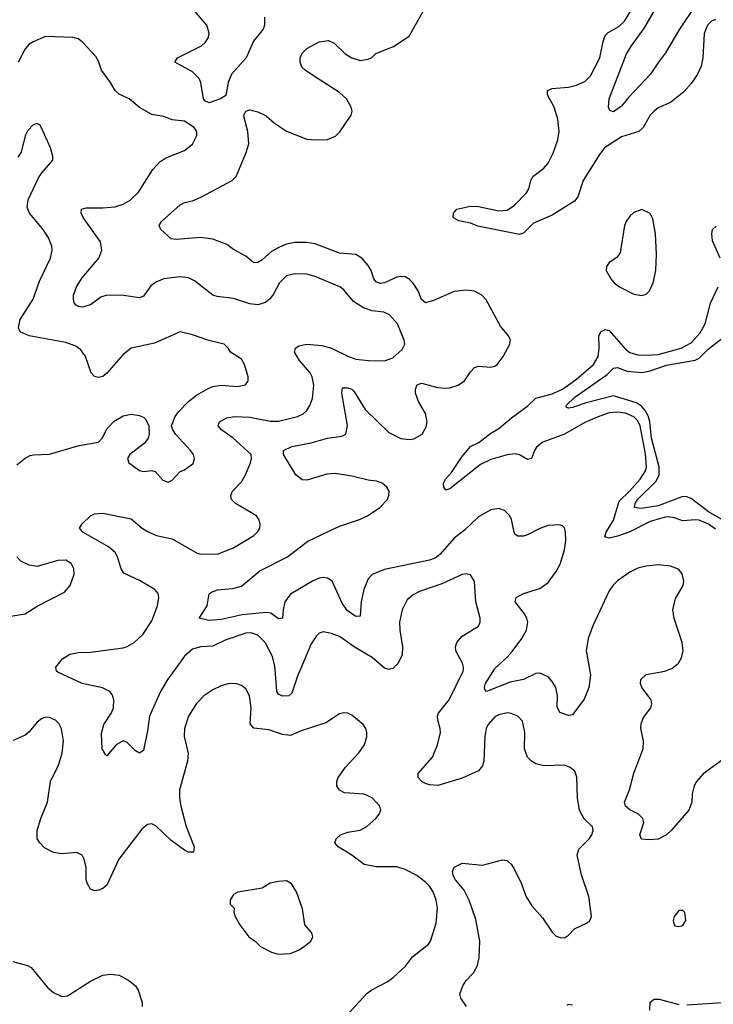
# Model space of a CAD drawing. Header units: inches. Extents: x 1771504 to 1971212, y 471788 to 643615.
# Tile 433 of 587: x 1835224 to 1838619, y 618360 to 623177. Entities that reach past the tile are written whole.
import ezdxf

# ---------------------------------------------------------------- set-up
doc = ezdxf.new("R2010")
doc.units = ezdxf.units.IN
doc.header["$MEASUREMENT"] = 0
doc.layers.add('B8631', color=7, linetype='Continuous')
doc.layers.add('B8632', color=7, linetype='Continuous')

msp = doc.modelspace()

# ---------------------------------------------------------------- linework, layer by layer
at = {"layer": 'B8631', "color": 5}
for points, elevation in [([(1835984.4, 620000), (1835949.2, 619950.8), (1835912.3, 619890), (1835858.9, 619770), (1835850, 619699), (1835830, 619602.7), (1835810, 619589.6), (1835790, 619600.5), (1835750, 619641.6), (1835730, 619649.6), (1835695.5, 619630), (1835650, 619575.3), (1835643.2, 619583.2), (1835628.2, 619610), (1835624.4, 619684.4), (1835635.3, 619730), (1835673.7, 619786.3), (1835683.8, 619810), (1835685.3, 619850), (1835676, 619876), (1835665.6, 619890), (1835629.1, 619909.1), (1835530, 619929), (1835410, 619985.1), (1835403.7, 619990), (1835402.2, 620000)], 440), ([(1836598.1, 620000), (1836585.5, 619970), (1836556.8, 619883.2), (1836540.7, 619870), (1836510, 619867.6), (1836490, 619876.9), (1836482.9, 619890), (1836473.8, 620000)], 440), ([(1837036.5, 620000), (1837030, 619998.3), (1837025.2, 620000)], 440), ([(1837411.1, 618350), (1837382.7, 618390), (1837379.1, 618410), (1837393.5, 618450), (1837410, 618477.6), (1837445.8, 618514.2), (1837465.1, 618550), (1837472.6, 618590), (1837475.6, 618670), (1837456, 618776), (1837424.5, 618870), (1837399.6, 618919.6), (1837357.3, 618970), (1837346.2, 618990), (1837342.4, 619010), (1837350, 619030.8), (1837390, 619050.7), (1837490, 619041.3), (1837587.5, 619067.5), (1837610, 619064), (1837630, 619046.8), (1837643.9, 619023.9), (1837680.3, 618950), (1837701.3, 618890), (1837730, 618842), (1837783, 618783), (1837830, 618714), (1837850, 618694), (1837870, 618686.8), (1837890, 618686), (1837910, 618698), (1837939, 618730), (1838001.5, 618758.5), (1838014, 618770), (1838022.7, 618790), (1838010, 618888), (1837974, 618994), (1837952.3, 619090), (1837960.9, 619119.1), (1838011.1, 619170), (1838024.4, 619190), (1838030.9, 619210), (1838028.5, 619228.5), (1837987.2, 619267.2), (1837963.8, 619310), (1837953.6, 619370), (1837951.5, 619471.5), (1837940.5, 619500.5), (1837918.6, 619518.6), (1837890, 619529.6), (1837790, 619526.8), (1837750, 619537.4), (1837729.8, 619550), (1837709.8, 619570), (1837694.2, 619610), (1837696.8, 619690), (1837685.1, 619745.1), (1837662, 619770), (1837630, 619782.8), (1837610, 619786), (1837570, 619777), (1837550, 619766.8), (1837517.1, 619730), (1837507.2, 619710), (1837500.2, 619670), (1837495.8, 619550), (1837490, 619527.3), (1837470, 619502.7), (1837390, 619466.2), (1837270, 619430.8), (1837230, 619434), (1837210, 619440.3), (1837191.6, 619450), (1837174.3, 619470), (1837174.7, 619490), (1837244.2, 619570), (1837269.8, 619630), (1837283.7, 619690), (1837282.9, 619710), (1837270.6, 619750), (1837269.1, 619770), (1837274.5, 619785.5), (1837326.2, 619850), (1837395, 619990), (1837395.6, 620000)], 440), ([(1838013, 620000), (1838018.5, 619970), (1838010.3, 619910.3), (1837987.5, 619852.5), (1837930, 619776.9), (1837910, 619774), (1837868.3, 619788.3), (1837855.3, 619815.3), (1837856.8, 619870), (1837848.1, 619910), (1837830, 619940.4), (1837810, 619962), (1837770, 619980.7), (1837750, 619979), (1837690.1, 619949.9), (1837624.1, 619935.9), (1837508.7, 619890), (1837500.4, 619900.4), (1837499.1, 619910), (1837504.8, 619930), (1837547.8, 620000)], 420), ([(1838664, 619556), (1838570, 619488), (1838536.8, 619450), (1838525.5, 619430), (1838515.2, 619390), (1838513.8, 619350), (1838499.2, 619310), (1838413.6, 619210), (1838390.7, 619189.3), (1838350, 619169), (1838304.5, 619164.5), (1838267.7, 619167.7), (1838259.1, 619190), (1838278.7, 619250), (1838274.8, 619270), (1838253.6, 619290), (1838210, 619311.1), (1838189.7, 619330), (1838185.1, 619350), (1838208.5, 619410), (1838230, 619490.7), (1838275.1, 619610), (1838277.3, 619650), (1838264.2, 619710), (1838265.4, 619734.6), (1838277.3, 619762.7), (1838313.5, 619810), (1838318.5, 619830), (1838314.2, 619850), (1838269.8, 619910), (1838262.2, 619930), (1838264.8, 619950), (1838290, 619973.1), (1838381.2, 619990), (1838406.1, 620000)], 420), ([(1836829, 618310), (1836924.9, 618415.1), (1836948.2, 618431.8), (1837022.7, 618470), (1837050, 618490.4), (1837113.1, 618546.9), (1837147.2, 618592.8), (1837224.9, 618655.1), (1837234.7, 618670), (1837263.1, 618756.9), (1837268.7, 618830), (1837262.8, 618870), (1837247.7, 618910), (1837230, 618937.7), (1837210, 618958.7), (1837167.8, 618990), (1837110, 619019.3), (1837070, 619033.1), (1836970, 619033.3), (1836910, 619044.2), (1836850, 619089.7), (1836782.7, 619130), (1836766, 619150), (1836772.3, 619170), (1836794, 619190), (1836830, 619203.1), (1836890, 619212.4), (1836922.7, 619230), (1836966.6, 619270), (1836983.7, 619290), (1836992, 619310), (1836986, 619330), (1836950, 619371.2), (1836910, 619388.3), (1836814.3, 619394.3), (1836788.8, 619408.8), (1836775.6, 619430), (1836775.6, 619450), (1836783.6, 619470), (1836819.5, 619520.5), (1836883.7, 619590), (1836912, 619630), (1836923.7, 619670), (1836923.7, 619690), (1836918, 619710), (1836905.2, 619730), (1836850, 619775.1), (1836830, 619784.5), (1836810, 619787), (1836790, 619780.9), (1836721.8, 619738.2), (1836602, 619698), (1836550, 619675.3), (1836510, 619679.9), (1836443, 619703), (1836370.6, 619710.6), (1836352.4, 619732.4), (1836356.8, 619810), (1836348, 619870), (1836330, 619903.7), (1836310, 619919.5), (1836287.5, 619927.5), (1836250, 619929.6), (1836210, 619918), (1836170, 619898.7), (1836126, 619870), (1836090, 619832), (1836050.7, 619770.7), (1836030.2, 619710), (1836029.1, 619670), (1836049.1, 619589.1), (1836044.5, 619550), (1836005.8, 619410), (1836005.6, 619370), (1836012.1, 619330), (1836039.3, 619230), (1836078.7, 619130), (1836074.6, 619105.4), (1836050, 619105.1), (1836030, 619115.1), (1835963.7, 619163.7), (1835890, 619233.3), (1835870, 619242.6), (1835850, 619240.5), (1835822, 619218), (1835709.1, 619070), (1835650, 618942.7), (1835630, 618926.6), (1835610, 618918), (1835590, 618916), (1835570, 618924), (1835556, 618950), (1835549.4, 618970), (1835549.5, 619030), (1835539.5, 619070), (1835529, 619090), (1835503.7, 619103.7), (1835430, 619096.3), (1835390, 619102.6), (1835345.9, 619125.9), (1835323, 619150), (1835309.7, 619170), (1835308.8, 619211.2), (1835327.1, 619270), (1835360.4, 619350), (1835374.2, 619450), (1835413.7, 619530), (1835431.8, 619588.2), (1835438.8, 619650), (1835428.8, 619708.8), (1835414.7, 619734.7), (1835399.5, 619750), (1835370, 619763.5), (1835350, 619764.4), (1835330, 619756.4), (1835310, 619740.4), (1835270, 619693.3), (1835250, 619677.8), (1835191.3, 619651.3)], 460), ([(1835190, 618570.6), (1835262, 618550), (1835280.5, 618540.5), (1835361.7, 618441.7), (1835390, 618418.8), (1835430, 618398.8), (1835457.5, 618402.5), (1835570, 618473.4), (1835630, 618503.8), (1835670, 618508), (1835710, 618503), (1835757.3, 618477.3), (1835790, 618450.8), (1835804, 618430), (1835823.8, 618370), (1835823.7, 618350)], 460), ([(1838308, 618332), (1838309.7, 618370.3), (1838330, 618384.9), (1838354.5, 618385.5), (1838450, 618359.5)], 420), ([(1838490, 618358.3), (1838689.7, 618370.3)], 420), ([(1837904.8, 618355.2), (1837910, 618361), (1837930, 618358)], 420)]:
    msp.add_lwpolyline(points, dxfattribs=dict(at, elevation=elevation))
for points, elevation in [([(1836530, 618964), (1836490, 618961.2), (1836450, 618953.2), (1836410, 618929), (1836291.6, 618908.4), (1836270, 618898), (1836254, 618870), (1836254, 618850), (1836274, 618830), (1836272, 618810), (1836278, 618790), (1836301, 618750), (1836346, 618690), (1836376, 618670), (1836403, 618643), (1836455.9, 618615.9), (1836490, 618606), (1836550, 618608.2), (1836592.7, 618627.3), (1836625.2, 618650), (1836649.2, 618670), (1836659.3, 618690), (1836653.2, 618710), (1836619.3, 618750), (1836607.5, 618827.5), (1836578.4, 618910), (1836554, 618950)], 480), ([(1838470, 618819), (1838450, 618819), (1838427.3, 618790), (1838422.8, 618770), (1838426.8, 618750), (1838430, 618744.7), (1838450, 618741), (1838470, 618746), (1838484, 618770), (1838479, 618810)], 440)]:
    msp.add_lwpolyline(points, close=True, dxfattribs=dict(at, elevation=elevation))
at = {"layer": 'B8632', "color": 5}
for points, elevation in [([(1838630, 623178.5), (1838610.4, 623170), (1838590, 623149.7), (1838573.7, 623110), (1838568.1, 622990), (1838559.3, 622950), (1838541.6, 622910), (1838512.8, 622867.2), (1838475.2, 622824.8), (1838410, 622772.5), (1838350, 622746.2), (1838329.1, 622730), (1838309.3, 622710), (1838275.8, 622650), (1838254.9, 622630), (1838170, 622604.6), (1838087.1, 622550), (1838061.6, 622518.4), (1837981.6, 622390), (1837955.8, 622310), (1837938.9, 622290), (1837830, 622220.9), (1837738.6, 622181.4), (1837690, 622132.4), (1837670, 622126), (1837467, 622167), (1837430, 622182.4), (1837373.6, 622193.6), (1837350, 622206.6), (1837346, 622210), (1837346.6, 622230), (1837364, 622250), (1837430, 622264.6), (1837470, 622263.8), (1837570, 622242.8), (1837610, 622245.1), (1837646, 622270), (1837704.4, 622330), (1837716.4, 622350), (1837726, 622390), (1837735.8, 622410), (1837790, 622451.3), (1837810, 622475.6), (1837835.1, 622524.9), (1837858.7, 622590), (1837864.2, 622630), (1837858.3, 622690), (1837840.4, 622750), (1837807.3, 622810), (1837807.1, 622830), (1837830, 622840.6), (1837910, 622847.7), (1837950, 622856.1), (1837990, 622875), (1838017.6, 622902.4), (1838063.4, 622990), (1838079.3, 623070), (1838090, 623099.1), (1838105.1, 623114.9), (1838156.5, 623143.5), (1838184.5, 623170), (1838269.2, 623310)], 380), ([(1837547.8, 620000), (1837550, 620003.7), (1837610, 620058), (1837634, 620086), (1837682.5, 620150), (1837704.1, 620190), (1837710.8, 620230), (1837705.6, 620250), (1837695.5, 620270), (1837649.8, 620330), (1837654, 620350), (1837689.5, 620370), (1837770, 620394.2), (1837810, 620424.7), (1837850, 620477.3), (1837870, 620513.7), (1837890, 620583.8), (1837897.5, 620630), (1837896.2, 620670), (1837890.8, 620690.8), (1837880.5, 620700.5), (1837865.7, 620705.7), (1837810, 620702), (1837770, 620688.2), (1837710, 620657.6), (1837690, 620650.6), (1837662.9, 620650), (1837650, 620658.9), (1837644.2, 620670), (1837631.8, 620731.8), (1837623.1, 620750), (1837596.5, 620776.5), (1837570, 620786), (1837530, 620779.3), (1837470, 620744.8), (1837400.4, 620679.6), (1837350, 620640.5), (1837279.7, 620560.3), (1837257.2, 620542.8), (1837230, 620533.5), (1837010, 620488.3), (1836950, 620462.5), (1836930, 620441.7), (1836907.9, 620390), (1836894.7, 620330), (1836890, 620259.5), (1836870, 620257.2), (1836827.3, 620287.3), (1836802.2, 620322.2), (1836753.3, 620430), (1836730, 620445.2), (1836710, 620447.9), (1836690, 620444.7), (1836657.2, 620430), (1836550, 620366.8), (1836522.3, 620330), (1836512.8, 620290), (1836510, 620249.4), (1836490, 620245.4), (1836453.6, 620273.6), (1836430, 620277.9), (1836313.5, 620266.5), (1836210, 620242.4), (1836150, 620237.6), (1836102.7, 620250), (1836141.3, 620310), (1836151.7, 620368.3), (1836162.7, 620377.3), (1836192.1, 620387.9), (1836265.6, 620394.4), (1836310, 620406.7), (1836399.4, 620480.6), (1836534.5, 620550), (1836633.5, 620626.5), (1836790, 620699.3), (1836887.8, 620732.2), (1836926.6, 620750), (1836986.3, 620790), (1837023.5, 620830), (1837031, 620850), (1837031.9, 620870), (1837021.5, 620890), (1836998, 620910), (1836970, 620919.8), (1836930, 620923.7), (1836850, 620943.4), (1836770, 620956.6), (1836726.6, 620953.4), (1836630, 620924.1), (1836606.6, 620926.6), (1836575.1, 620950), (1836515.8, 621050), (1836515.6, 621070), (1836556, 621090), (1836650, 621107.8), (1836730, 621130.2), (1836800.4, 621139.6), (1836819.6, 621150), (1836828.8, 621191.2), (1836800.3, 621350), (1836804.4, 621375.6), (1836830, 621376.9), (1836850, 621369.1), (1836860, 621360), (1836914.6, 621270), (1837030, 621158.3), (1837090, 621128.4), (1837130, 621123.4), (1837152.7, 621127.3), (1837193.5, 621150), (1837214, 621186), (1837218.1, 621210), (1837210.9, 621250), (1837176, 621310), (1837161.6, 621350), (1837160.8, 621370), (1837169, 621391), (1837190, 621398.5), (1837270, 621377.6), (1837305.4, 621374.6), (1837330, 621376.6), (1837371, 621389), (1837401.5, 621410), (1837430, 621454), (1837450, 621475.3), (1837470, 621482.6), (1837530, 621477), (1837550, 621482), (1837560.7, 621490), (1837591.1, 621530), (1837622.9, 621590), (1837627, 621610), (1837616.2, 621630), (1837577.5, 621677.5), (1837507, 621807), (1837486.3, 621830), (1837450, 621849.8), (1837410, 621853.8), (1837350, 621847), (1837250, 621803), (1837210, 621792.1), (1837190, 621808), (1837174.2, 621850), (1837150, 621888.3), (1837130, 621907.6), (1837110, 621918.9), (1837090, 621921.6), (1837070, 621917.1), (1837010, 621889.1), (1836990, 621886.6), (1836970, 621892.6), (1836957.8, 621910), (1836944.6, 621950), (1836930, 621975.1), (1836898.2, 622010), (1836870, 622028.2), (1836790, 622035), (1836670, 622080.2), (1836627, 622087), (1836570, 622087.2), (1836530, 622079.5), (1836495, 622065), (1836456.8, 622043.2), (1836410, 622001.7), (1836390, 621989.7), (1836370, 621988.2), (1836330, 622020.7), (1836270, 622053.3), (1836237.3, 622077.3), (1836170, 622103), (1836110, 622112.4), (1835990, 622101.4), (1835965.5, 622105.5), (1835914.5, 622150), (1835907, 622170), (1835917.6, 622190), (1836010, 622272.2), (1836030, 622282.3), (1836070, 622290.2), (1836110, 622309.2), (1836264.5, 622390), (1836282.9, 622410), (1836333, 622527), (1836345, 622570), (1836339.8, 622630), (1836322, 622698), (1836320.9, 622710), (1836330, 622730.3), (1836350, 622736.1), (1836390, 622726.5), (1836430, 622706.3), (1836471, 622671), (1836530, 622631.8), (1836630, 622593.4), (1836671.2, 622588.8), (1836730, 622591.6), (1836770, 622607), (1836791.7, 622628.3), (1836846.4, 622710), (1836850.7, 622730), (1836847.1, 622750), (1836824, 622790), (1836790, 622821.2), (1836661.7, 622901.7), (1836620.5, 622930), (1836605.6, 622945.6), (1836596, 622970), (1836596.4, 622990), (1836606, 623014), (1836630, 623036.5), (1836690, 623068.9), (1836736, 623076), (1836763.1, 623063.1), (1836816.3, 623010), (1836850, 622990.4), (1836890, 622977.6), (1836930, 622984.4), (1836947.5, 622992.5), (1836967.7, 623012.3), (1837053.5, 623046.5), (1837130, 623096.3), (1837210, 623239.1)], 420), ([(1836422.7, 623190), (1836422, 623150), (1836415.6, 623130), (1836368.7, 623071.3), (1836332.2, 622990), (1836261.3, 622910), (1836244.9, 622870), (1836233.1, 622806.9), (1836207.3, 622790), (1836150.8, 622770), (1836130, 622780.5), (1836123.5, 622790), (1836109.8, 622870), (1836102, 622890), (1836070, 622922.3), (1835984, 622970), (1835996, 622990), (1836113.6, 623050), (1836133.2, 623066.8), (1836148.2, 623090), (1836150.9, 623110.9), (1836140.5, 623150), (1836036.9, 623270)], 420), ([(1838530, 623245), (1838453.4, 623130), (1838385.5, 623014.5), (1838350.2, 622970), (1838311.4, 622910), (1838203.9, 622796.1), (1838170, 622753.6), (1838130, 622726.6), (1838112.3, 622732.3), (1838106.6, 622750), (1838108.7, 622790), (1838195, 623010), (1838218.7, 623050), (1838282.8, 623137.2), (1838336.7, 623230)], 360), ([(1835402.2, 620000), (1835400.7, 620010), (1835433.3, 620050), (1835470, 620072.6), (1835510, 620081.3), (1835570, 620082.9), (1835730, 620104.5), (1835750, 620110.2), (1835784.7, 620130), (1835827.4, 620170), (1835870, 620236.4), (1835898.7, 620310), (1835905.7, 620350), (1835901.1, 620370), (1835885.6, 620390), (1835810, 620434.2), (1835733.3, 620470), (1835719.8, 620490), (1835702.6, 620550), (1835690.4, 620570.4), (1835658.4, 620598.4), (1835532.3, 620670), (1835516, 620690), (1835529.5, 620710.5), (1835570, 620750.6), (1835590, 620759.3), (1835630, 620762.4), (1835770, 620734.9), (1835823.1, 620690), (1835850, 620673), (1835893.9, 620653.9), (1835970, 620636.9), (1836092.9, 620567.1), (1836110, 620562.7), (1836195.8, 620564.2), (1836270, 620592.7), (1836370, 620654.4), (1836390, 620674), (1836398.7, 620690), (1836401.6, 620710), (1836396.2, 620730), (1836383.7, 620750), (1836279.6, 620810), (1836261.3, 620830), (1836257.4, 620850), (1836265.1, 620870), (1836310, 620915.6), (1836329.8, 620950), (1836354, 621010), (1836359.3, 621030), (1836357.3, 621050), (1836268.8, 621130), (1836211.3, 621171.3), (1836196, 621190), (1836202.3, 621210), (1836237.6, 621230), (1836275.7, 621235.7), (1836350, 621232.2), (1836450, 621213), (1836490, 621213.6), (1836584, 621236), (1836611.1, 621248.9), (1836630, 621264.9), (1836644.8, 621290), (1836656.4, 621323.6), (1836663.9, 621390), (1836655.4, 621430), (1836645.7, 621450), (1836593.8, 621510), (1836569.8, 621550), (1836573.7, 621570), (1836590, 621581.1), (1836630, 621590.1), (1836703.3, 621583.2), (1836750, 621571), (1836830, 621531), (1836870, 621517.1), (1836930.7, 621509.3), (1837010, 621509), (1837050, 621523.7), (1837096.6, 621563.4), (1837109.6, 621590), (1837106.3, 621610), (1837073.5, 621690), (1837033.9, 621733.9), (1837005.7, 621745.7), (1836950, 621753.7), (1836906.8, 621766.8), (1836857.9, 621797.9), (1836810, 621855.4), (1836790.6, 621870.6), (1836670, 621920.4), (1836630, 621932), (1836570, 621933.6), (1836530, 621923.5), (1836495.2, 621890), (1836466.2, 621833.8), (1836449, 621811), (1836426.5, 621793.5), (1836390, 621782.4), (1836350, 621787.3), (1836270, 621812.7), (1836190, 621823.2), (1836170, 621829.8), (1836080.3, 621900.3), (1836050, 621913.7), (1836010, 621918.7), (1835930, 621908.7), (1835890, 621893.5), (1835865.3, 621874.7), (1835830, 621825.1), (1835810, 621816), (1835731.6, 621828.4), (1835650, 621829.7), (1835620.4, 621819.6), (1835570, 621781.6), (1835530, 621771.6), (1835510, 621774), (1835500.7, 621780.7), (1835491.3, 621791.3), (1835487.1, 621810), (1835487.7, 621830), (1835501.2, 621870), (1835530, 621914.9), (1835611.8, 622010), (1835626.2, 622050), (1835619.8, 622090), (1835535.1, 622210), (1835525.1, 622230), (1835526.6, 622250), (1835550, 622257.4), (1835630, 622256.9), (1835690, 622261.8), (1835730, 622274.9), (1835765.4, 622294.6), (1835805.9, 622334.1), (1835876.3, 622443.7), (1835910, 622481.5), (1835938.7, 622501.3), (1836030, 622537.4), (1836070, 622568.4), (1836091.3, 622610), (1836091.5, 622630), (1836077.6, 622650), (1836030, 622680.4), (1835970, 622688), (1835930, 622702.9), (1835870, 622713.3), (1835810, 622748.3), (1835759.6, 622790), (1835710, 622812.1), (1835691.2, 622831.2), (1835668.8, 622870), (1835624.2, 622930), (1835610, 622974), (1835597.1, 622997.1), (1835530, 623069.6), (1835510, 623084.2), (1835486, 623090), (1835350, 623095.4), (1835290, 623069.6), (1835270, 623056.9), (1835250, 623035.1), (1835216.9, 622970)], 440), ([(1835210, 620998.9), (1835250, 621031.6), (1835275.3, 621044.7), (1835290.8, 621049.2), (1835370, 621052.2), (1835514.3, 621094.3), (1835609.8, 621110.2), (1835628.8, 621131.2), (1835650, 621174.9), (1835686.1, 621213.9), (1835730, 621238.6), (1835770, 621246.7), (1835810, 621240.2), (1835831.1, 621231.1), (1835841.1, 621221.1), (1835856.4, 621190), (1835858.4, 621150), (1835852.7, 621130), (1835834.4, 621105.6), (1835762.8, 621050), (1835751, 621030), (1835758, 621010), (1835810, 620971), (1835830, 620967.3), (1835870, 620971), (1835886.8, 620966.8), (1835924.7, 620924.7), (1835950, 620914), (1835970, 620924), (1836010, 620967.3), (1836030, 620974.8), (1836073.3, 621006.7), (1836079.6, 621030), (1836075.1, 621050), (1836060.5, 621070), (1835987.6, 621147.6), (1835974, 621170), (1835967.6, 621190), (1835984.8, 621235.2), (1836001.1, 621258.9), (1836049.6, 621310), (1836090, 621341.1), (1836146.8, 621373.2), (1836170, 621382.3), (1836210, 621388.9), (1836290, 621382.7), (1836329.6, 621390.4), (1836342, 621410), (1836342.9, 621430), (1836324.5, 621490), (1836310, 621516), (1836256, 621550), (1836244.5, 621570), (1836225.2, 621590), (1836150, 621607.6), (1836070, 621635.6), (1836010, 621649.4), (1835884.5, 621595.5), (1835770, 621569.7), (1835730, 621538.7), (1835650, 621447.6), (1835630, 621431.6), (1835610, 621426), (1835590, 621432.3), (1835574.5, 621450), (1835546.2, 621530), (1835522.6, 621562.6), (1835499.4, 621579.4), (1835450, 621598.3), (1835270, 621631.4), (1835226.3, 621650), (1835217.7, 621670), (1835226, 621710), (1835289.8, 621810), (1835321.2, 621898.8), (1835374.8, 622010), (1835382.3, 622050), (1835380.4, 622070), (1835365.4, 622110), (1835338.3, 622150), (1835272.3, 622230), (1835259.8, 622259.8), (1835264.8, 622295.2), (1835316.4, 622403.6), (1835331.9, 622428.1), (1835386.6, 622490), (1835386.6, 622510), (1835374.5, 622550), (1835330, 622648.7), (1835322, 622662), (1835310, 622668.7), (1835290, 622662), (1835264.4, 622635.6), (1835250, 622608.7), (1835230.4, 622529.6), (1835214.6, 622505.4)], 460), ([(1838653.4, 622010), (1838615.8, 622095.9), (1838612.6, 622130), (1838615.8, 622150), (1838632.8, 622167.2)], 380), ([(1838630, 620685.2), (1838596.3, 620710), (1838550, 620728.1), (1838530, 620731), (1838470, 620725.8), (1838422, 620742), (1838390, 620744.4), (1838310, 620722.5), (1838210, 620672.3), (1838150, 620649.9), (1838110, 620641.2), (1838087.5, 620647.5), (1838095, 620670), (1838131, 620729), (1838158.3, 620821.7), (1838208.7, 620870), (1838260.4, 620930), (1838287.8, 620970), (1838292.5, 620987.5), (1838287.3, 621052.7), (1838261.3, 621190), (1838250, 621215.3), (1838230, 621234.9), (1838190, 621252), (1838150, 621257.3), (1838110, 621253.2), (1838050, 621232.4), (1837990, 621206.3), (1837890.7, 621149.3), (1837783.9, 621110), (1837753.7, 621086.3), (1837743.3, 621070), (1837729.3, 621030.7), (1837710, 621025.8), (1837670, 621048.8), (1837650, 621054.1), (1837610, 621049.1), (1837530, 621026.1), (1837479.5, 621000.5), (1837330, 620882), (1837310, 620876), (1837299.5, 620890), (1837298, 620910), (1837308.5, 620930), (1837338, 620962), (1837390, 621039.5), (1837430, 621089.4), (1837471.6, 621108.4), (1837530, 621153.8), (1837570, 621177.1), (1837630.5, 621229.5), (1837711.6, 621288.4), (1837750, 621326.1), (1837830, 621347), (1837880.2, 621370), (1837950, 621418.2), (1838032.1, 621490), (1838056.1, 621530), (1838061.1, 621570), (1838059.1, 621630), (1838070, 621651.6), (1838090, 621662.2), (1838110, 621657.1), (1838190, 621565.7), (1838210, 621549.6), (1838250, 621538.2), (1838290, 621536.1), (1838350, 621538.8), (1838461.4, 621570), (1838510, 621597), (1838555.2, 621644.8), (1838578.9, 621690), (1838606, 621790), (1838642.6, 621870)], 380), ([(1838795, 620655), (1838594.9, 620770), (1838510, 620834.4), (1838490, 620843.2), (1838470, 620844.6), (1838350, 620798.5), (1838266.2, 620786.2), (1838232.7, 620790), (1838236.2, 620810), (1838248.4, 620830), (1838340.1, 620919.9), (1838354.9, 620950), (1838353.9, 620990), (1838316, 621130), (1838308.3, 621210), (1838299.5, 621239.5), (1838285.3, 621265.3), (1838267.1, 621287.1), (1838243.3, 621303.3), (1838130, 621336.3), (1837997.2, 621302.8), (1837930, 621279.8), (1837910, 621276.2), (1837900.8, 621280.8), (1837898.7, 621290), (1837941.8, 621330), (1838099.1, 621440.9), (1838130, 621472.9), (1838150, 621475.8), (1838197.1, 621457.1), (1838270, 621451.8), (1838310, 621459.3), (1838390, 621486.7), (1838530, 621511.5), (1838550, 621521.9), (1838594.4, 621565.6), (1838703.5, 621650)], 360), ([(1835150, 620254.9), (1835250, 620270.4), (1835310, 620308.7), (1835443.3, 620376.7), (1835471.1, 620408.9), (1835490, 620464.7), (1835489.6, 620490), (1835476.3, 620516.3), (1835450, 620532.8), (1835410, 620531.5), (1835310, 620502), (1835270, 620508.3), (1835229, 620529), (1835209.7, 620550)], 460), ([(1838406.1, 620000), (1838416, 620004), (1838448.2, 620030), (1838464.2, 620055.8), (1838470.8, 620090), (1838467.2, 620130), (1838427.2, 620247.2), (1838421.2, 620290), (1838434.5, 620345.5), (1838471.5, 620410), (1838474.8, 620430), (1838466.8, 620466.8), (1838449.1, 620489.1), (1838410, 620504.1), (1838350, 620510.8), (1838290, 620503.5), (1838250, 620493.7), (1838210, 620475.2), (1838150, 620432.4), (1838127.1, 620410), (1838110, 620382.6), (1838030, 620211.5), (1838006, 620150), (1837996.5, 620090), (1838013, 620000)], 420), ([(1837395.6, 620000), (1837396.2, 620010), (1837390.7, 620030), (1837358.9, 620090), (1837357.7, 620110), (1837363.1, 620130), (1837390, 620161.2), (1837469.5, 620210), (1837478.7, 620230), (1837478.3, 620250), (1837456.8, 620330), (1837449.6, 620429.6), (1837430, 620461.2), (1837410, 620467), (1837390, 620463.6), (1837290, 620416.8), (1837180.5, 620379.5), (1837150, 620364.2), (1837120.7, 620339.3), (1837096, 620290), (1837083.2, 620230), (1837084.2, 620190), (1837096.9, 620110), (1837095.9, 620070), (1837077.3, 620030), (1837050, 620003.5), (1837036.5, 620000)], 440), ([(1836473.8, 620000), (1836472.7, 620012.7), (1836461.6, 620061.6), (1836425.7, 620130), (1836390, 620166.8), (1836357.4, 620177.4), (1836330, 620176.1), (1836230, 620142.3), (1836170, 620111.9), (1836110, 620109.8), (1836070, 620098.4), (1836030, 620063.9), (1835984.4, 620000)], 440), ([(1837025.2, 620000), (1837010, 620005.4), (1836950, 620057.4), (1836865.5, 620105.5), (1836790, 620160.4), (1836750, 620175.1), (1836710, 620182), (1836690, 620175.6), (1836676.7, 620163.3), (1836650, 620123.6), (1836598.1, 620000)], 440)]:
    msp.add_lwpolyline(points, dxfattribs=dict(at, elevation=elevation))
at = {"layer": 'B8632', "color": 5, "elevation": 420}
msp.add_lwpolyline([(1838270, 622249.4), (1838230, 622233.3), (1838210, 622216.3), (1838192, 622190), (1838185.2, 622170), (1838163.8, 622036.2), (1838146.8, 622013.2), (1838110, 621989.2), (1838096.3, 621970), (1838095.5, 621950), (1838117, 621910), (1838133.7, 621890), (1838159.5, 621870), (1838230, 621834), (1838270, 621827.2), (1838290, 621834.4), (1838307.3, 621850), (1838325.4, 621890), (1838337.7, 621950), (1838340.4, 622030), (1838336.4, 622130), (1838323.6, 622203.6), (1838309.6, 622229.6)], close=True, dxfattribs=at)

doc.saveas('drawing.dxf')
